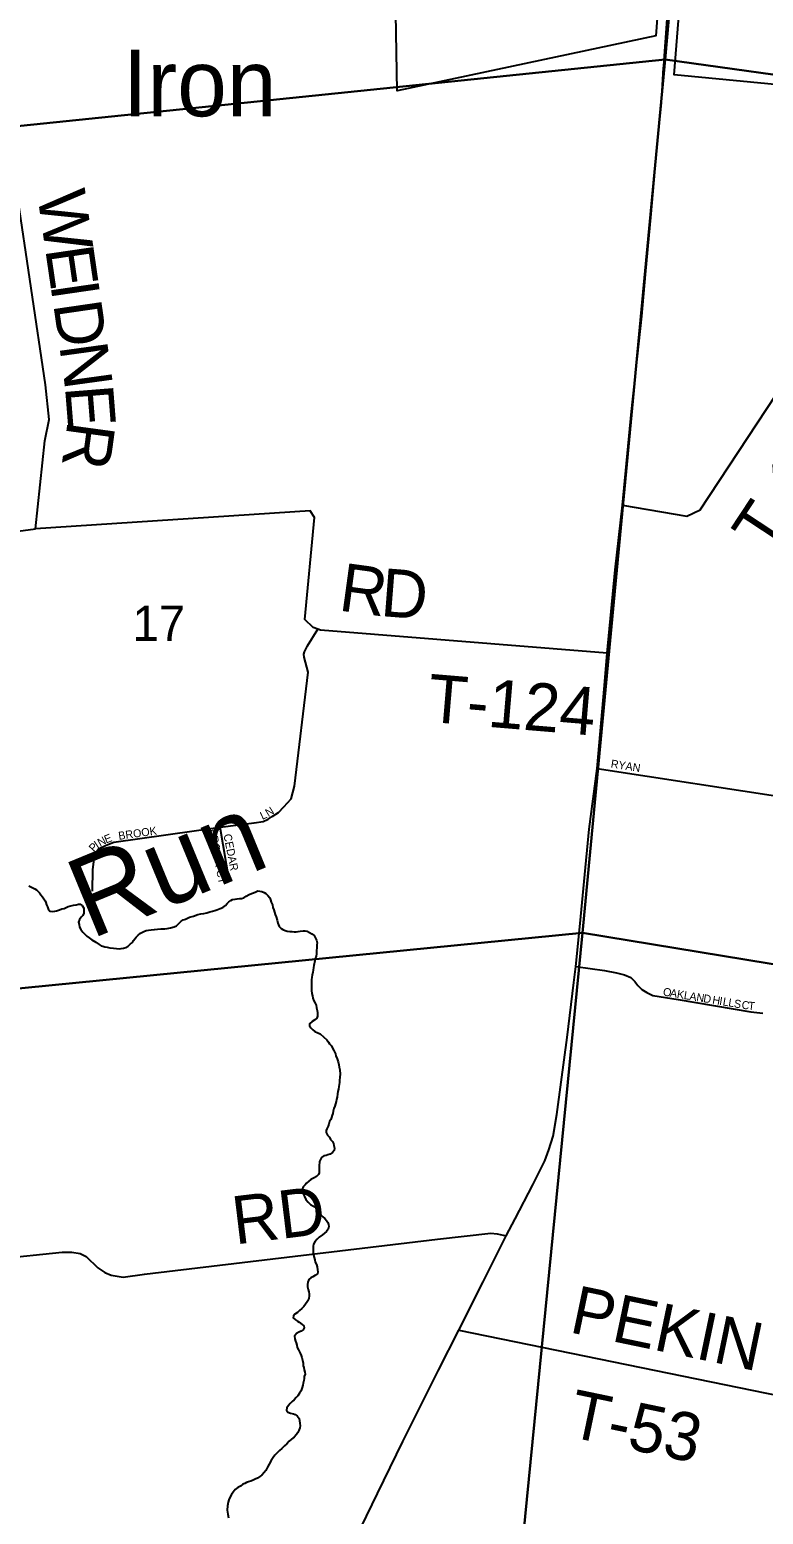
# Model space of a CAD drawing. Extents: x 0 to 1064, y 0 to 440.
# Drawn here: x 208.64 to 222.52, y 316.83 to 344.95 of the extents above; entities that cross this region are included whole.
import ezdxf

# ---------------------------------------------------------------- set-up
doc = ezdxf.new("R2010")
doc.units = 0
for name, color, linetype in [('GM_X_Corporation', 7, 'Continuous'), ('GM_X_Minor_River', 7, 'Continuous'), ('GM_X_Minor_River_Text', 7, 'Continuous'), ('GM_X_Section', 7, 'Continuous'), ('GM_X_Section_Text', 7, 'Continuous'), ('GM_X_State_Route', 7, 'Continuous'), ('GM_X_Township_Road', 7, 'Continuous'), ('GM_X_Township_Road_Text', 7, 'Continuous'), ('GM_X_Township_Subdivision', 7, 'Continuous'), ('GM_X_Township_Subdivision_Text', 7, 'Continuous'), ('GM_X_Unincorporated_Text', 7, 'Continuous')]:
    doc.layers.add(name, color=color, linetype=linetype)

msp = doc.modelspace()

# ---------------------------------------------------------------- linework, layer by layer
at = {"layer": 'GM_X_Corporation'}
for points in [[(228.12, 343.396), (220.831, 344.094), (221.361, 350.758)], [(220.673, 347.257), (220.486, 344.835), (215.591, 343.794), (215.515, 348.172)]]:
    msp.add_lwpolyline(points, dxfattribs=at)
at = {"layer": 'GM_X_Minor_River'}
for points in [[(208.624, 328.734), (208.66, 328.715), (208.696, 328.696), (208.732, 328.676), (208.768, 328.657), (208.821, 328.601), (208.851, 328.564), (208.88, 328.527), (208.904, 328.49), (208.933, 328.453), (208.944, 328.416), (208.955, 328.373), (208.973, 328.336), (208.984, 328.299), (209.019, 328.256), (209.068, 328.248), (209.11, 328.253), (209.147, 328.259), (209.202, 328.282), (209.245, 328.299), (209.288, 328.304), (209.325, 328.321), (209.368, 328.344), (209.417, 328.355), (209.466, 328.366), (209.515, 328.377), (209.558, 328.388), (209.594, 328.387), (209.63, 328.362), (209.659, 328.313), (209.664, 328.258), (209.663, 328.215), (209.643, 328.173), (209.612, 328.138), (209.581, 328.096), (209.561, 328.048), (209.572, 327.999), (209.583, 327.95), (209.606, 327.907), (209.641, 327.857), (209.683, 327.82), (209.718, 327.782), (209.76, 327.751), (209.814, 327.713), (209.886, 327.669), (209.952, 327.624), (209.987, 327.599), (210.024, 327.592), (210.06, 327.579), (210.102, 327.572), (210.157, 327.558), (210.223, 327.551), (210.278, 327.549), (210.333, 327.542), (210.369, 327.547), (210.412, 327.552), (210.455, 327.569), (210.498, 327.592), (210.548, 327.634), (210.585, 327.663), (210.604, 327.699), (210.654, 327.765), (210.692, 327.8), (210.735, 327.836), (210.797, 327.871), (210.84, 327.888), (210.883, 327.893), (210.938, 327.898), (210.999, 327.908), (211.053, 327.913), (211.12, 327.917), (211.157, 327.922), (211.193, 327.922), (211.242, 327.926), (211.303, 327.937), (211.371, 327.96), (211.414, 327.977), (211.47, 328.036), (211.507, 328.066), (211.544, 328.089), (211.587, 328.106), (211.624, 328.124), (211.661, 328.141), (211.735, 328.157), (211.821, 328.192), (211.876, 328.202), (211.931, 328.213)], [(211.931, 328.213), (211.992, 328.224), (212.047, 328.241), (212.096, 328.252), (212.139, 328.269), (212.182, 328.28), (212.243, 328.303), (212.292, 328.326), (212.342, 328.361), (212.373, 328.397), (212.404, 328.432), (212.441, 328.456), (212.478, 328.473), (212.527, 328.484), (212.564, 328.489), (212.607, 328.494), (212.643, 328.493), (212.692, 328.51), (212.735, 328.54), (212.791, 328.569), (212.834, 328.586), (212.871, 328.603), (212.914, 328.62), (212.957, 328.637), (212.993, 328.636), (213.03, 328.629), (213.072, 328.61), (213.108, 328.591), (213.143, 328.554), (213.179, 328.51), (213.196, 328.467), (213.207, 328.424), (213.23, 328.375), (213.241, 328.326), (213.258, 328.277), (213.269, 328.234), (213.286, 328.191), (213.303, 328.148), (213.32, 328.087), (213.336, 328.026), (213.359, 327.965), (213.395, 327.927), (213.431, 327.908), (213.473, 327.889), (213.509, 327.876), (213.563, 327.868), (213.606, 327.867), (213.642, 327.866), (213.679, 327.865), (213.716, 327.87), (213.758, 327.875), (213.813, 327.88), (213.85, 327.885), (213.886, 327.878), (213.934, 327.853), (213.976, 327.827), (214.018, 327.796), (214.041, 327.753), (214.064, 327.704), (214.075, 327.655), (214.074, 327.618), (214.072, 327.557), (214.065, 327.509), (214.063, 327.448), (214.056, 327.4), (214.043, 327.351), (214.036, 327.315), (214.015, 327.224), (214.008, 327.188), (214.001, 327.14), (213.994, 327.097), (213.98, 327.043), (213.979, 327.006), (213.972, 326.952), (213.97, 326.903), (213.969, 326.842), (213.968, 326.794), (213.973, 326.751), (213.977, 326.696), (213.988, 326.653), (213.993, 326.605), (214.016, 326.555), (214.039, 326.512), (214.057, 326.475), (214.068, 326.426), (214.078, 326.371), (214.083, 326.329), (214.082, 326.268), (214.069, 326.226), (214.031, 326.196), (213.982, 326.167), (213.932, 326.12), (213.931, 326.083), (213.961, 326.046), (213.996, 326.009), (214.032, 325.977), (214.092, 325.952), (214.134, 325.932), (214.205, 325.87), (214.259, 325.82), (214.294, 325.776)], [(214.294, 325.776), (214.312, 325.739), (214.347, 325.702), (214.37, 325.659), (214.394, 325.616), (214.422, 325.554), (214.434, 325.517), (214.456, 325.456), (214.473, 325.401), (214.49, 325.346), (214.495, 325.303), (214.506, 325.248), (214.51, 325.169), (214.508, 325.108), (214.501, 325.047), (214.5, 325.011), (214.485, 324.932), (214.484, 324.884), (214.471, 324.841), (214.464, 324.793), (214.456, 324.732), (214.443, 324.69), (214.436, 324.648), (214.422, 324.605), (214.415, 324.563), (214.396, 324.515), (214.382, 324.467), (214.375, 324.424), (214.362, 324.388), (214.349, 324.346), (214.336, 324.31), (214.311, 324.274), (214.297, 324.219), (214.284, 324.183), (214.258, 324.135), (214.245, 324.099), (214.25, 324.062), (214.273, 324.013), (214.309, 323.976), (214.332, 323.927), (214.368, 323.889), (214.385, 323.852), (214.396, 323.816), (214.407, 323.767), (214.4, 323.724), (214.368, 323.683), (214.325, 323.653), (214.282, 323.642), (214.245, 323.625), (214.203, 323.62), (214.159, 323.59), (214.14, 323.554), (214.121, 323.512), (214.113, 323.427), (214.117, 323.379), (214.116, 323.342), (214.115, 323.3), (214.102, 323.264), (214.065, 323.228), (214.022, 323.205), (213.96, 323.17), (213.923, 323.14), (213.873, 323.105), (213.848, 323.069), (213.811, 323.034), (213.797, 322.985), (213.802, 322.937), (213.813, 322.9), (213.836, 322.851), (213.865, 322.795), (213.907, 322.745), (213.954, 322.702), (213.996, 322.676), (214.032, 322.657), (214.068, 322.638), (214.091, 322.589), (214.12, 322.546), (214.15, 322.502), (214.185, 322.465), (214.221, 322.434), (214.256, 322.396), (214.28, 322.359), (214.291, 322.322), (214.296, 322.28), (214.289, 322.231), (214.257, 322.189), (214.214, 322.154), (214.176, 322.125), (214.115, 322.083), (214.077, 322.042), (214.033, 321.994), (214.008, 321.946), (214.001, 321.91), (214, 321.861), (213.999, 321.825), (214.004, 321.788), (214.009, 321.74), (214.02, 321.697), (214.031, 321.648), (214.042, 321.605), (214.065, 321.562)], [(214.065, 321.562), (214.076, 321.519), (214.087, 321.464), (214.092, 321.421), (214.085, 321.385), (214.048, 321.362), (213.998, 321.332), (213.955, 321.309), (213.918, 321.28), (213.898, 321.225), (213.897, 321.183), (213.896, 321.14), (213.907, 321.091), (213.918, 321.043), (213.929, 321.006), (213.928, 320.963), (213.921, 320.927), (213.914, 320.891), (213.889, 320.855), (213.857, 320.813), (213.826, 320.765), (213.788, 320.73), (213.745, 320.694), (213.707, 320.653), (213.658, 320.623), (213.632, 320.588), (213.625, 320.551), (213.667, 320.514), (213.703, 320.488), (213.739, 320.469), (213.793, 320.425), (213.828, 320.4), (213.833, 320.364), (213.814, 320.328), (213.777, 320.298), (213.728, 320.281), (213.685, 320.258), (213.647, 320.204), (213.658, 320.155), (213.669, 320.112), (213.68, 320.076), (213.691, 320.033), (213.702, 319.99), (213.726, 319.947), (213.754, 319.885), (213.772, 319.842), (213.789, 319.799), (213.8, 319.75), (213.81, 319.695), (213.815, 319.646), (213.826, 319.61), (213.831, 319.567), (213.842, 319.524), (213.848, 319.488), (213.834, 319.439), (213.833, 319.403), (213.826, 319.366), (213.813, 319.318), (213.806, 319.276), (213.792, 319.234), (213.779, 319.197), (213.766, 319.161), (213.741, 319.125), (213.709, 319.077), (213.678, 319.042), (213.641, 319), (213.603, 318.965), (213.566, 318.929), (213.534, 318.893), (213.503, 318.846), (213.496, 318.803), (213.525, 318.766), (213.573, 318.746), (213.628, 318.733), (213.664, 318.72), (213.7, 318.695), (213.735, 318.645), (213.746, 318.602), (213.751, 318.56), (213.756, 318.505), (213.749, 318.468), (213.729, 318.42), (213.71, 318.378), (213.684, 318.342), (213.641, 318.295), (213.591, 318.253), (213.548, 318.218), (213.504, 318.164), (213.46, 318.129), (213.41, 318.076), (213.367, 318.04), (213.329, 317.999), (213.279, 317.951), (213.248, 317.909), (213.21, 317.85), (213.172, 317.784), (213.14, 317.724), (213.108, 317.664), (213.076, 317.622), (213.032, 317.574), (212.995, 317.545)], [(212.995, 317.545), (212.946, 317.516), (212.903, 317.498), (212.866, 317.481), (212.823, 317.458), (212.78, 317.447), (212.743, 317.436), (212.706, 317.418), (212.669, 317.401), (212.626, 317.366), (212.577, 317.342), (212.527, 317.301), (212.489, 317.253), (212.458, 317.206), (212.426, 317.152), (212.406, 317.103), (212.393, 317.061), (212.379, 316.995), (212.377, 316.91), (212.387, 316.836), (212.398, 316.763)]]:
    msp.add_lwpolyline(points, dxfattribs=at)
at = {"layer": 'GM_X_Section'}
for points in [[(222.155, 361.074), (220.661, 344.384), (203.317, 342.596), (204.837, 358.818)], [(222.155, 361.074), (238.842, 358.429), (237.414, 342.046), (220.661, 344.384)], [(220.661, 344.384), (219.098, 327.846), (201.835, 326.137), (203.317, 342.596)], [(220.661, 344.384), (237.414, 342.046), (235.843, 325.091), (219.098, 327.846)], [(201.835, 326.137), (219.098, 327.846), (217.525, 311.775), (200.572, 312.097)], [(219.098, 327.846), (235.843, 325.091), (234.053, 308.422), (219.433, 311.739), (217.525, 311.775)]]:
    msp.add_lwpolyline(points, close=True, dxfattribs=at)
at = {"layer": 'GM_X_State_Route'}
for points in [[(220.651, 344.451), (220.696, 345.061), (220.709, 345.255)], [(216.758, 320.317), (217.221, 321.232), (217.655, 322.103), (217.823, 322.425), (218.157, 323.071), (218.386, 323.525), (218.464, 323.733), (218.543, 323.994), (218.611, 324.406), (218.695, 325.016), (218.807, 325.863), (218.934, 326.903), (218.975, 327.209), (219.052, 328.023), (219.128, 328.814), (219.224, 329.809), (219.375, 330.959), (219.509, 332.458), (219.569, 333.138), (219.72, 334.72), (219.855, 335.945), (220.026, 337.716), (220.222, 339.523), (220.293, 340.311), (220.396, 341.464), (220.514, 342.75), (220.592, 343.563), (220.635, 344.229), (220.637, 344.26), (220.651, 344.451)], [(209.862, 306.172), (210.301, 307.074), (210.781, 308.047), (211.215, 308.925), (211.438, 309.374), (211.637, 309.783), (211.848, 310.22), (212.012, 310.557), (212.168, 310.882), (212.366, 311.311), (212.602, 311.834), (213.032, 312.79), (213.518, 313.786), (213.784, 314.313), (214.022, 314.788), (214.313, 315.379), (214.603, 315.952), (215.219, 317.225), (215.7, 318.212), (215.97, 318.754), (216.376, 319.561), (216.758, 320.317)]]:
    msp.add_lwpolyline(points, dxfattribs=at)
at = {"layer": 'GM_X_Township_Road'}
for points in [[(208.75, 335.497), (208.925, 337.16), (209.004, 337.566), (208.938, 338.225), (208.392, 341.885), (208.236, 342.802), (208.277, 343.221), (208.32, 343.651), (208.32, 343.651)], [(219.855, 335.945), (221.073, 335.738), (221.325, 335.853), (226.375, 343.521)], [(219.569, 333.138), (214.138, 333.575), (214.09, 333.593), (213.999, 333.627), (213.845, 333.778), (214.029, 335.713), (213.947, 335.837), (208.75, 335.497)], [(202.632, 334.798), (203.316, 334.871), (203.827, 334.907), (206.214, 335.156), (208.75, 335.497)], [(201.407, 320.844), (201.437, 320.881), (201.479, 320.913), (201.543, 320.949), (201.652, 320.976), (201.758, 320.992), (203.506, 321.175), (206.648, 321.52), (208.03, 321.672), (209.249, 321.796), (209.437, 321.797), (209.593, 321.774), (209.704, 321.711), (209.929, 321.502), (210.06, 321.413), (210.181, 321.361), (210.409, 321.323), (210.813, 321.377), (216.358, 322.041), (217.364, 322.153), (217.486, 322.145), (217.655, 322.103)], [(216.758, 320.317), (227.36, 318.145), (234.9, 316.803), (249.724, 314.428), (250.758, 314.272)]]:
    msp.add_lwpolyline(points, dxfattribs=at)
at = {"layer": 'GM_X_Township_Subdivision'}
for points in [[(209.823, 328.631), (209.834, 329.041), (209.855, 329.237), (209.876, 329.344), (209.938, 329.432), (210.084, 329.505), (210.23, 329.559), (212.242, 329.844), (212.887, 329.93), (213.054, 329.95), (213.15, 329.999), (213.228, 330.045), (213.345, 330.126), (213.45, 330.233), (213.585, 330.38), (213.648, 330.624), (213.908, 332.782), (213.83, 333.064), (213.828, 333.122), (213.84, 333.169), (213.892, 333.279), (214.09, 333.593)], [(219.375, 330.959), (223.078, 330.388), (223.3, 330.278), (223.41, 330.099), (223.541, 329.343)], [(212.417, 328.805), (212.242, 329.844)], [(218.975, 327.209), (219.516, 327.129), (219.74, 327.089), (219.897, 327.05), (220.013, 326.998), (220.087, 326.925), (220.146, 326.846), (220.223, 326.772), (220.319, 326.712), (220.432, 326.658), (220.912, 326.579), (222.288, 326.35), (222.515, 326.321)]]:
    msp.add_lwpolyline(points, dxfattribs=at)

# ---------------------------------------------------------------- texts
at = {"layer": 'GM_X_Minor_River_Text'}
msp.add_text('Run', height=1.5151, rotation=22.3885, dxfattribs=at).set_placement((209.792, 327.718))
at = {"layer": 'GM_X_Section_Text'}
msp.add_text('17', height=0.6697, rotation=0, dxfattribs=at).set_placement((210.583, 333.372))
at = {"layer": 'GM_X_Township_Road_Text'}
for s, height, rotation, p in [('W', 0.909, 278.3097, (208.777, 341.841)), ('E', 0.909, 278.3089, (208.929, 340.799)), ('I', 0.909, 278.3121, (209.027, 340.126)), ('D', 0.909, 278.3017, (209.081, 339.757)), ('N', 0.909, 277.8493, (209.196, 338.967)), ('E', 0.909, 274.5604, (209.304, 338.188)), ('T-126', 0.9091, 56.6226, (222.647, 334.988)), ('R', 0.909, 262.2325, (209.36, 337.562)), ('R', 0.909, 352.2287, (214.465, 333.952)), ('D', 0.909, 355.5495, (215.261, 333.845)), ('T-124', 0.9091, 355.2135, (216.145, 331.844)), ('RD', 0.9091, 6.9409, (212.527, 321.941)), ('PEKIN', 0.9091, 348.2318, (218.829, 320.283)), ('T-53', 0.9091, 348.2022, (218.794, 318.312))]:
    msp.add_text(s, height=height, rotation=rotation, dxfattribs=at).set_placement(p)
at = {"layer": 'GM_X_Township_Subdivision_Text'}
for s, height, rotation, p in [('RYAN', 0.1515, 351.0271, (219.627, 330.977)), ('L', 0.152, 24.8667, (213.04, 329.982)), ('N', 0.152, 32.0206, (213.154, 330.036)), ('BROOK', 0.1515, 8.1301, (210.326, 329.604)), ('P', 0.152, 47.2999, (209.853, 329.366)), ('I', 0.152, 34.0538, (209.918, 329.439)), ('N', 0.152, 28.3837, (209.97, 329.474)), ('E', 0.152, 21.634, (210.083, 329.535)), ('BROOK CT', 0.1515, 280.6671, (212.022, 329.8)), ('CEDAR', 0.1515, 281.0685, (212.304, 329.702)), ('O', 0.152, 350.6239, (220.614, 326.658)), ('A', 0.152, 350.6366, (220.746, 326.636)), ('K', 0.152, 350.6239, (220.878, 326.614)), ('L', 0.152, 350.6222, (221.009, 326.593)), ('A', 0.152, 350.6239, (221.114, 326.575)), ('N', 0.152, 350.6239, (221.246, 326.553)), ('D', 0.152, 350.6269, (221.377, 326.532)), ('H', 0.152, 350.6275, (221.548, 326.504)), ('I', 0.152, 350.6363, (221.68, 326.482)), ('L', 0.152, 350.6374, (221.746, 326.471)), ('L', 0.152, 350.614, (221.851, 326.454)), ('S', 0.152, 350.6374, (221.956, 326.436)), ('C', 0.152, 350.6251, (222.101, 326.412)), ('T', 0.152, 353.9178, (222.229, 326.392))]:
    msp.add_text(s, height=height, rotation=rotation, dxfattribs=at).set_placement(p)
at = {"layer": 'GM_X_Unincorporated_Text'}
msp.add_text('Iron', height=1.2636, rotation=0, dxfattribs=at).set_placement((210.396, 343.309))

doc.saveas('drawing.dxf')
